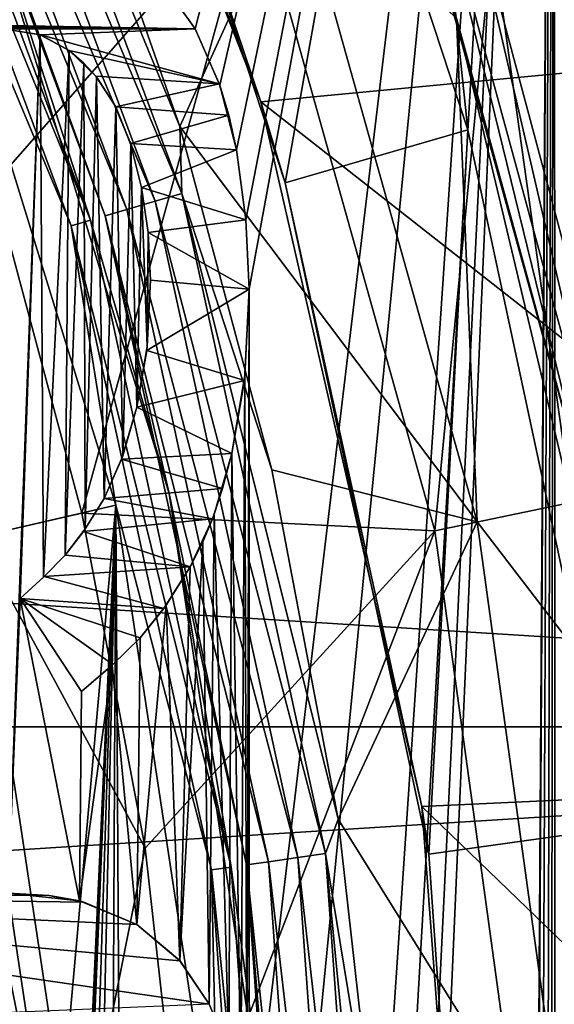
# Model space of a CAD drawing. Header units: millimetres. Extents: x -147 to 148, y -145 to 204.
# Tile 282 of 571: x 16.12 to 18.09, y 1.93 to 5.55. Entities that reach past the tile are written whole.
import ezdxf

# ---------------------------------------------------------------- set-up
doc = ezdxf.new("R2010")
doc.units = ezdxf.units.MM
doc.header["$LTSCALE"] = 26.699852
for name, color, linetype in [('12', 7, 'CONTINUOUS'), ('13', 7, 'CONTINUOUS'), ('15', 7, 'CONTINUOUS'), ('1896', 7, 'CONTINUOUS'), ('2', 7, 'CONTINUOUS'), ('2017', 7, 'CONTINUOUS'), ('2022', 7, 'CONTINUOUS'), ('2025', 7, 'CONTINUOUS'), ('2026', 7, 'CONTINUOUS'), ('3', 7, 'CONTINUOUS'), ('300', 7, 'CONTINUOUS'), ('302', 7, 'CONTINUOUS'), ('304', 7, 'CONTINUOUS'), ('389', 7, 'CONTINUOUS'), ('390', 7, 'CONTINUOUS'), ('398', 7, 'CONTINUOUS'), ('451', 7, 'CONTINUOUS'), ('452', 7, 'CONTINUOUS'), ('453', 7, 'CONTINUOUS'), ('467', 7, 'CONTINUOUS'), ('468', 7, 'CONTINUOUS'), ('469', 7, 'CONTINUOUS'), ('470', 7, 'CONTINUOUS'), ('471', 7, 'CONTINUOUS'), ('472', 7, 'CONTINUOUS'), ('473', 7, 'CONTINUOUS'), ('474', 7, 'CONTINUOUS'), ('475', 7, 'CONTINUOUS'), ('476', 7, 'CONTINUOUS'), ('477', 7, 'CONTINUOUS'), ('478', 7, 'CONTINUOUS'), ('479', 7, 'CONTINUOUS'), ('480', 7, 'CONTINUOUS'), ('481', 7, 'CONTINUOUS'), ('482', 7, 'CONTINUOUS'), ('6', 7, 'CONTINUOUS'), ('7', 7, 'CONTINUOUS'), ('704', 7, 'CONTINUOUS'), ('705', 7, 'CONTINUOUS'), ('8', 7, 'CONTINUOUS')]:
    doc.layers.add(name, color=color, linetype=linetype)

msp = doc.modelspace()

# ---------------------------------------------------------------- linework, layer by layer
at = {"layer": '12', "color": 7, "linetype": 'CONTINUOUS', "true_color": 0xd8d8d8}
for points in [[(18.2492, 3.6524, 49.4893), (17.729, 5.5539, 49.5812), (17.5327, 6.2432, 49.4893), (18.2492, 3.6524, 49.4893)], [(18.2492, 3.6524, 49.4893), (17.5327, 6.2432, 49.4893), (17.6258, 6.1964, 49.4237), (18.2492, 3.6524, 49.4893)], [(17.7388, 6.1589, 49.4), (18.3363, 3.5841, 49.4237), (17.6258, 6.1964, 49.4237), (17.7388, 6.1589, 49.4)], [(18.3363, 3.5841, 49.4237), (18.2492, 3.6524, 49.4893), (17.6258, 6.1964, 49.4237), (18.3363, 3.5841, 49.4237)], [(17.7388, 6.1589, 49.4), (18.4443, 3.522, 49.4), (18.3363, 3.5841, 49.4237), (17.7388, 6.1589, 49.4)], [(18.333, 3.0109, 49.5812), (17.729, 5.5539, 49.5812), (18.2492, 3.6524, 49.4893), (18.333, 3.0109, 49.5812)]]:
    msp.add_3dface(points, dxfattribs=at)
at = {"layer": '13', "color": 7, "linetype": 'CONTINUOUS', "true_color": 0xd8d8d8}
for points in [[(16.7183, 4.9089, 54.6001), (15.7564, 7.1957, 54.6421), (15.8496, 7.2382, 54.6001), (16.7183, 4.9089, 54.6001)], [(16.2796, 6.3892, 54.5102), (16.7115, 5.1548, 54.5102), (15.8496, 7.2382, 54.6001), (16.2796, 6.3892, 54.5102)], [(16.7115, 5.1548, 54.5102), (16.7183, 4.9089, 54.6001), (15.8496, 7.2382, 54.6001), (16.7115, 5.1548, 54.5102)], [(16.6201, 4.8801, 54.6421), (15.6572, 7.1504, 54.6232), (15.7564, 7.1957, 54.6421), (16.6201, 4.8801, 54.6421)], [(16.6201, 4.8801, 54.6421), (15.7564, 7.1957, 54.6421), (16.7183, 4.9089, 54.6001), (16.6201, 4.8801, 54.6421)], [(16.5155, 4.8494, 54.6232), (15.5823, 7.1162, 54.5493), (15.6572, 7.1504, 54.6232), (16.5155, 4.8494, 54.6232)], [(16.5155, 4.8494, 54.6232), (15.6572, 7.1504, 54.6232), (16.6201, 4.8801, 54.6421), (16.5155, 4.8494, 54.6232)], [(16.4365, 4.8262, 54.5493), (15.9179, 6.2473, 54.4433), (15.5823, 7.1162, 54.5493), (16.4365, 4.8262, 54.5493)], [(16.4365, 4.8262, 54.5493), (15.5823, 7.1162, 54.5493), (16.5155, 4.8494, 54.6232), (16.4365, 4.8262, 54.5493)], [(16.6713, 3.8051, 54.4433), (15.9179, 6.2473, 54.4433), (16.4365, 4.8262, 54.5493), (16.6713, 3.8051, 54.4433)], [(16.7115, 5.1548, 54.5102), (17.05, 3.8915, 54.5102), (16.7183, 4.9089, 54.6001), (16.7115, 5.1548, 54.5102)], [(17.2468, 2.4797, 54.6001), (16.6201, 4.8801, 54.6421), (16.7183, 4.9089, 54.6001), (17.2468, 2.4797, 54.6001)], [(17.05, 3.8915, 54.5102), (17.2931, 2.6065, 54.5102), (16.7183, 4.9089, 54.6001), (17.05, 3.8915, 54.5102)], [(17.2931, 2.6065, 54.5102), (17.2468, 2.4797, 54.6001), (16.7183, 4.9089, 54.6001), (17.2931, 2.6065, 54.5102)], [(17.1454, 2.4651, 54.6421), (16.5155, 4.8494, 54.6232), (16.6201, 4.8801, 54.6421), (17.1454, 2.4651, 54.6421)], [(17.1454, 2.4651, 54.6421), (16.6201, 4.8801, 54.6421), (17.2468, 2.4797, 54.6001), (17.1454, 2.4651, 54.6421)], [(17.0375, 2.4496, 54.6232), (16.4365, 4.8262, 54.5493), (16.5155, 4.8494, 54.6232), (17.0375, 2.4496, 54.6232)], [(16.956, 2.4379, 54.5493), (16.6713, 3.8051, 54.4433), (16.4365, 4.8262, 54.5493), (16.956, 2.4379, 54.5493)], [(16.956, 2.4379, 54.5493), (16.4365, 4.8262, 54.5493), (17.0375, 2.4496, 54.6232), (16.956, 2.4379, 54.5493)], [(17.0375, 2.4496, 54.6232), (16.5155, 4.8494, 54.6232), (17.1454, 2.4651, 54.6421), (17.0375, 2.4496, 54.6232)], [(17.0522, 1.2779, 54.4433), (16.6713, 3.8051, 54.4433), (16.956, 2.4379, 54.5493), (17.0522, 1.2779, 54.4433)], [(17.2931, 2.6065, 54.5102), (17.4396, 1.3069, 54.5102), (17.2468, 2.4797, 54.6001), (17.2931, 2.6065, 54.5102)], [(17.3217, 0, 54.6421), (17.0375, 2.4496, 54.6232), (17.1454, 2.4651, 54.6421), (17.3217, 0, 54.6421)], [(17.4241, 0, 54.6001), (17.1454, 2.4651, 54.6421), (17.2468, 2.4797, 54.6001), (17.4241, 0, 54.6001)], [(17.3217, 0, 54.6421), (17.1454, 2.4651, 54.6421), (17.4241, 0, 54.6001), (17.3217, 0, 54.6421)], [(17.4396, 1.3069, 54.5102), (17.4885, 0, 54.5102), (17.2468, 2.4797, 54.6001), (17.4396, 1.3069, 54.5102)], [(17.4885, 0, 54.5102), (17.4241, 0, 54.6001), (17.2468, 2.4797, 54.6001), (17.4885, 0, 54.5102)], [(17.2127, 0, 54.6232), (16.956, 2.4379, 54.5493), (17.0375, 2.4496, 54.6232), (17.2127, 0, 54.6232)], [(17.1304, 0, 54.5493), (17.0522, 1.2779, 54.4433), (16.956, 2.4379, 54.5493), (17.1304, 0, 54.5493)], [(17.1304, 0, 54.5493), (16.956, 2.4379, 54.5493), (17.2127, 0, 54.6232), (17.1304, 0, 54.5493)], [(17.2127, 0, 54.6232), (17.0375, 2.4496, 54.6232), (17.3217, 0, 54.6421), (17.2127, 0, 54.6232)]]:
    msp.add_3dface(points, dxfattribs=at)
at = {"layer": '15', "color": 7, "linetype": 'CONTINUOUS', "true_color": 0xd8d8d8}
for points in [[(16.3817, 4.8101, 49.5001), (15.4637, 7.0621, 49.4268), (15.5304, 7.0925, 49.5001), (16.3817, 4.8101, 49.5001)], [(15.9179, 6.2473, 49.6), (16.3817, 4.8101, 49.5001), (15.5304, 7.0925, 49.5001), (15.9179, 6.2473, 49.6)], [(16.3114, 4.7895, 49.4268), (15.7312, 6.1753, 49.4), (15.4637, 7.0621, 49.4268), (16.3114, 4.7895, 49.4268)], [(16.3114, 4.7895, 49.4268), (15.4637, 7.0621, 49.4268), (16.3817, 4.8101, 49.5001), (16.3114, 4.7895, 49.4268)], [(15.9179, 6.2473, 49.6), (16.6713, 3.8051, 49.6), (16.3817, 4.8101, 49.5001), (15.9179, 6.2473, 49.6)], [(16.476, 3.7613, 49.4), (15.7312, 6.1753, 49.4), (16.3114, 4.7895, 49.4268), (16.476, 3.7613, 49.4)], [(16.8995, 2.4298, 49.5001), (16.3114, 4.7895, 49.4268), (16.3817, 4.8101, 49.5001), (16.8995, 2.4298, 49.5001)], [(16.827, 2.4194, 49.4268), (16.476, 3.7613, 49.4), (16.3114, 4.7895, 49.4268), (16.827, 2.4194, 49.4268)], [(16.827, 2.4194, 49.4268), (16.3114, 4.7895, 49.4268), (16.8995, 2.4298, 49.5001), (16.827, 2.4194, 49.4268)], [(16.6713, 3.8051, 49.6), (16.8995, 2.4298, 49.5001), (16.3817, 4.8101, 49.5001), (16.6713, 3.8051, 49.6)], [(16.6713, 3.8051, 49.6), (17.0522, 1.2779, 49.6), (16.8995, 2.4298, 49.5001), (16.6713, 3.8051, 49.6)], [(16.8526, 1.2632, 49.4), (16.476, 3.7613, 49.4), (16.827, 2.4194, 49.4268), (16.8526, 1.2632, 49.4)], [(17.0733, 0, 49.5001), (16.827, 2.4194, 49.4268), (16.8995, 2.4298, 49.5001), (17.0733, 0, 49.5001)], [(17.0522, 1.2779, 49.6), (17.0733, 0, 49.5001), (16.8995, 2.4298, 49.5001), (17.0522, 1.2779, 49.6)], [(17, 0, 49.4268), (16.8526, 1.2632, 49.4), (16.827, 2.4194, 49.4268), (17, 0, 49.4268)], [(17, 0, 49.4268), (16.827, 2.4194, 49.4268), (17.0733, 0, 49.5001), (17, 0, 49.4268)]]:
    msp.add_3dface(points, dxfattribs=at)
at = {"layer": '1896', "color": 7, "linetype": 'CONTINUOUS', "true_color": 0xd8d8d8}
for points in [[(5.1579, 20.0982, 26.9), (6.4131, 19.7334, 26.9), (66.0767, 2.9065, 26.9), (5.1579, 20.0982, 26.9)], [(66.6, 5.7646, 26.9), (5.1579, 20.0982, 26.9), (66.0767, 2.9065, 26.9), (66.6, 5.7646, 26.9)], [(6.4131, 19.7334, 26.9), (7.6401, 19.2922, 26.9), (65.9, 0, 26.9), (6.4131, 19.7334, 26.9)], [(66.0767, 2.9065, 26.9), (6.4131, 19.7334, 26.9), (65.9, 0, 26.9), (66.0767, 2.9065, 26.9)], [(7.6401, 19.2922, 26.9), (8.8325, 18.7759, 26.9), (65.9, 0, 26.9), (7.6401, 19.2922, 26.9)], [(8.8325, 18.7759, 26.9), (9.9967, 18.1824, 26.9), (65.9, 0, 26.9), (8.8325, 18.7759, 26.9)], [(9.9967, 18.1824, 26.9), (11.1201, 17.5186, 26.9), (65.9, 0, 26.9), (9.9967, 18.1824, 26.9)], [(11.1201, 17.5186, 26.9), (12.1943, 16.7883, 26.9), (65.9, 0, 26.9), (11.1201, 17.5186, 26.9)], [(12.1943, 16.7883, 26.9), (13.2263, 15.9874, 26.9), (65.9, 0, 26.9), (12.1943, 16.7883, 26.9)], [(13.2263, 15.9874, 26.9), (14.206, 15.1243, 26.9), (65.9, 0, 26.9), (13.2263, 15.9874, 26.9)], [(14.206, 15.1243, 26.9), (15.1243, 14.206, 26.9), (65.9, 0, 26.9), (14.206, 15.1243, 26.9)], [(15.1243, 14.206, 26.9), (15.9874, 13.2263, 26.9), (65.9, 0, 26.9), (15.1243, 14.206, 26.9)], [(15.9874, 13.2263, 26.9), (16.7883, 12.1943, 26.9), (65.9, 0, 26.9), (15.9874, 13.2263, 26.9)], [(16.7883, 12.1943, 26.9), (17.5186, 11.1201, 26.9), (65.9, 0, 26.9), (16.7883, 12.1943, 26.9)], [(17.5186, 11.1201, 26.9), (18.1824, 9.9967, 26.9), (65.9, 0, 26.9), (17.5186, 11.1201, 26.9)]]:
    msp.add_3dface(points, dxfattribs=at)
at = {"layer": '2', "color": 7, "linetype": 'CONTINUOUS', "true_color": 0xd8d8d8}
for points in [[(17.9099, 6.3652, 54.7084), (18.6098, 3.8672, 54.7084), (18.5585, 6.5957, 52.1937), (17.9099, 6.3652, 54.7084)], [(16.9854, 6.0366, 57.124), (17.6492, 3.6676, 57.124), (17.9099, 6.3652, 54.7084), (16.9854, 6.0366, 57.124)], [(17.9099, 6.3652, 54.7084), (17.6492, 3.6676, 57.124), (18.6098, 3.8672, 54.7084), (17.9099, 6.3652, 54.7084)], [(15.6109, 6.1273, 59.4), (16.0256, 4.9426, 59.4), (16.9854, 6.0366, 57.124), (15.6109, 6.1273, 59.4)], [(16.0256, 4.9426, 59.4), (16.3498, 3.732, 59.4), (16.9854, 6.0366, 57.124), (16.0256, 4.9426, 59.4)], [(16.9854, 6.0366, 57.124), (16.3498, 3.732, 59.4), (17.6492, 3.6676, 57.124), (16.9854, 6.0366, 57.124)], [(17.6492, 3.6676, 57.124), (17.9842, 1.2302, 57.124), (18.6098, 3.8672, 54.7084), (17.6492, 3.6676, 57.124)], [(18.6098, 3.8672, 54.7084), (17.9842, 1.2302, 57.124), (18.963, 1.2971, 54.7084), (18.6098, 3.8672, 54.7084)], [(16.3498, 3.732, 59.4), (16.5832, 2.4992, 59.4), (17.6492, 3.6676, 57.124), (16.3498, 3.732, 59.4)], [(16.5832, 2.4992, 59.4), (16.7235, 1.2533, 59.4), (17.6492, 3.6676, 57.124), (16.5832, 2.4992, 59.4)], [(17.6492, 3.6676, 57.124), (16.7235, 1.2533, 59.4), (17.9842, 1.2302, 57.124), (17.6492, 3.6676, 57.124)]]:
    msp.add_3dface(points, dxfattribs=at)
at = {"layer": '2017', "color": 7, "linetype": 'CONTINUOUS', "true_color": 0xd8d8d8}
for points in [[(18.4782, 8.036, 49.4), (17.2125, 10.4762, 49.4), (18.32, 2.575, 49.4), (18.4782, 8.036, 49.4)], [(18.32, 2.575, 49.4), (17.2125, 10.4762, 49.4), (17.7708, 5.143, 49.4), (18.32, 2.575, 49.4)], [(17.7708, 5.143, 49.4), (17.2125, 10.4762, 49.4), (17.3571, 6.4, 49.4), (17.7708, 5.143, 49.4)]]:
    msp.add_3dface(points, dxfattribs=at)
at = {"layer": '2022', "color": 7, "linetype": 'CONTINUOUS', "true_color": 0xd8d8d8}
for points in [[(16.0372, 7.7231, 19.9), (17.0092, 5.2466, 19.9), (16.215, 7.3427, 48.7), (16.0372, 7.7231, 19.9)], [(16.215, 7.3427, 48.7), (17.0092, 5.2466, 19.9), (16.7006, 6.1588, 48.7), (16.215, 7.3427, 48.7)], [(16.7006, 6.1588, 48.7), (17.0092, 5.2466, 19.9), (17.0984, 4.9481, 48.7), (16.7006, 6.1588, 48.7)], [(17.0092, 5.2466, 19.9), (17.6012, 2.653, 19.9), (17.0984, 4.9481, 48.7), (17.0092, 5.2466, 19.9)], [(17.0984, 4.9481, 48.7), (17.6012, 2.653, 19.9), (17.6267, 2.4774, 48.7), (17.0984, 4.9481, 48.7)], [(17.6012, 2.653, 19.9), (17.8, 0, 19.9), (17.6267, 2.4774, 48.7), (17.6012, 2.653, 19.9)], [(17.6267, 2.4774, 48.7), (17.8, 0, 19.9), (17.8, 0, 48.7), (17.6267, 2.4774, 48.7)]]:
    msp.add_3dface(points, dxfattribs=at)
at = {"layer": '2025', "color": 7, "linetype": 'CONTINUOUS', "true_color": 0xd8d8d8}
for points in [[(17.3571, 6.4, 49.4), (16.7006, 6.1588, 48.7), (17.0984, 4.9481, 48.7), (17.3571, 6.4, 49.4)], [(17.7708, 5.143, 49.4), (17.3571, 6.4, 49.4), (17.0984, 4.9481, 48.7), (17.7708, 5.143, 49.4)], [(17.7708, 5.143, 49.4), (17.0984, 4.9481, 48.7), (17.6267, 2.4774, 48.7), (17.7708, 5.143, 49.4)], [(18.32, 2.575, 49.4), (17.7708, 5.143, 49.4), (17.6267, 2.4774, 48.7), (18.32, 2.575, 49.4)], [(18.32, 2.575, 49.4), (17.6267, 2.4774, 48.7), (17.8, 0, 48.7), (18.32, 2.575, 49.4)], [(18.5, 0, 49.4), (18.32, 2.575, 49.4), (17.8, 0, 48.7), (18.5, 0, 49.4)]]:
    msp.add_3dface(points, dxfattribs=at)
at = {"layer": '2026', "color": 7, "linetype": 'CONTINUOUS', "true_color": 0xd8d8d8}
for points in [[(16.0372, 7.7231, 19.9), (18.6647, 8.1084, 19.9), (19.595, 5.4914, 19.9), (16.0372, 7.7231, 19.9)], [(17.0092, 5.2466, 19.9), (16.0372, 7.7231, 19.9), (19.595, 5.4914, 19.9), (17.0092, 5.2466, 19.9)], [(17.0092, 5.2466, 19.9), (19.595, 5.4914, 19.9), (20.1603, 2.772, 19.9), (17.0092, 5.2466, 19.9)], [(17.6012, 2.653, 19.9), (17.0092, 5.2466, 19.9), (20.1603, 2.772, 19.9), (17.6012, 2.653, 19.9)], [(20.35, 0, 19.9), (17.6012, 2.653, 19.9), (20.1603, 2.772, 19.9), (20.35, 0, 19.9)], [(17.8, 0, 19.9), (17.6012, 2.653, 19.9), (20.35, 0, 19.9), (17.8, 0, 19.9)]]:
    msp.add_3dface(points, dxfattribs=at)
at = {"layer": '3', "color": 7, "linetype": 'CONTINUOUS', "true_color": 0xd8d8d8}
msp.add_3dface([(18.4443, 3.522, 49.4), (17.7388, 6.1589, 49.4), (18.4757, 7.3453, 49.4), (18.4443, 3.522, 49.4)], dxfattribs=at)
at = {"layer": '300', "color": 7, "linetype": 'CONTINUOUS', "true_color": 0xd8d8d8}
for points in [[(15.884, 3.6262, 49.4), (16.2471, 1.2178, 49.4), (16.028, 2.3045, 49.4268), (15.884, 3.6262, 49.4)], [(16.2471, 1.2178, 49.4), (16.1928, 0, 49.4268), (16.028, 2.3045, 49.4268), (16.2471, 1.2178, 49.4)], [(16.1928, 0, 49.4268), (16.0699, 1.2647, 49.5), (16.028, 2.3045, 49.4268), (16.1928, 0, 49.4268)]]:
    msp.add_3dface(points, dxfattribs=at)
at = {"layer": '302', "color": 7, "linetype": 'CONTINUOUS', "true_color": 0xd8d8d8}
for points in [[(16.3498, 3.732, 59.4), (16.0256, 4.9426, 59.4), (15.9644, 3.6441, 59.4), (16.3498, 3.732, 59.4)], [(16.5832, 2.4992, 59.4), (16.3498, 3.732, 59.4), (15.9644, 3.6441, 59.4), (16.5832, 2.4992, 59.4)], [(16.3292, 1.2238, 59.4), (16.5832, 2.4992, 59.4), (15.9644, 3.6441, 59.4), (16.3292, 1.2238, 59.4)], [(16.7235, 1.2533, 59.4), (16.5832, 2.4992, 59.4), (16.3292, 1.2238, 59.4), (16.7235, 1.2533, 59.4)]]:
    msp.add_3dface(points, dxfattribs=at)
at = {"layer": '304', "color": 7, "linetype": 'CONTINUOUS', "true_color": 0xd8d8d8}
msp.add_3dface([(16.0151, 1.2604, 59.1), (16.3292, 1.2238, 59.4), (15.9644, 3.6441, 59.4), (16.0151, 1.2604, 59.1)], dxfattribs=at)
at = {"layer": '389', "color": 7, "linetype": 'CONTINUOUS', "true_color": 0xd8d8d8}
for points in [[(-22.7613, 5.8451, 95.05), (-23.3145, 2.9464, 95.05), (23.3145, 2.9465, 95.05), (-22.7613, 5.8451, 95.05)], [(22.7613, 5.8452, 95.05), (-22.7613, 5.8451, 95.05), (23.3145, 2.9465, 95.05), (22.7613, 5.8452, 95.05)], [(-23.3145, 2.9464, 95.05), (-23.5, 0, 95.05), (23.3145, 2.9465, 95.05), (-23.3145, 2.9464, 95.05)], [(23.3145, 2.9465, 95.05), (-23.5, 0, 95.05), (23.5, 0, 95.05), (23.3145, 2.9465, 95.05)]]:
    msp.add_3dface(points, dxfattribs=at)
at = {"layer": '390', "color": 7, "linetype": 'CONTINUOUS', "true_color": 0xd8d8d8}
for points in [[(8.9368, 3.2223, 93.05), (8.2485, 4.713, 93.05), (16.5114, 12.9759, 93.05), (8.9368, 3.2223, 93.05)], [(9.3581, 1.6356, 93.05), (8.9368, 3.2223, 93.05), (16.5114, 12.9759, 93.05), (9.3581, 1.6356, 93.05)], [(9.4999, 0.0001, 93.05), (9.3581, 1.6356, 93.05), (16.5114, 12.9759, 93.05), (9.4999, 0.0001, 93.05)], [(14, 6.0093, 93.05), (9.4999, 0.0001, 93.05), (16.5114, 12.9759, 93.05), (14, 6.0093, 93.05)], [(16.7675, 5.5141, 93.05), (16.6374, 5.6978, 93.05), (18.0885, 10.668, 93.05), (16.7675, 5.5141, 93.05)], [(16.8575, 5.307, 93.05), (16.7675, 5.5141, 93.05), (18.0885, 10.668, 93.05), (16.8575, 5.307, 93.05)], [(16.9188, 5.0689, 93.05), (16.8575, 5.307, 93.05), (18.0885, 10.668, 93.05), (16.9188, 5.0689, 93.05)], [(16.954, 4.812, 93.05), (16.9188, 5.0689, 93.05), (18.0885, 10.668, 93.05), (16.954, 4.812, 93.05)], [(16.9656, 4.5567, 93.05), (16.954, 4.812, 93.05), (18.0885, 10.668, 93.05), (16.9656, 4.5567, 93.05)], [(17.0041, -5.4515, 93.05), (16.9656, -0.8078, 93.05), (18.0885, 10.668, 93.05), (17.0041, -5.4515, 93.05)], [(16.9656, -0.8078, 93.05), (16.9656, 1.2775, 93.05), (18.0885, 10.668, 93.05), (16.9656, -0.8078, 93.05)], [(16.9656, 1.2775, 93.05), (16.9656, 4.5567, 93.05), (18.0885, 10.668, 93.05), (16.9656, 1.2775, 93.05)], [(17.1618, -5.4466, 93.05), (17.0041, -5.4515, 93.05), (18.0885, 10.668, 93.05), (17.1618, -5.4466, 93.05)], [(17.3072, -5.426, 93.05), (17.1618, -5.4466, 93.05), (18.0885, 10.668, 93.05), (17.3072, -5.426, 93.05)], [(17.4883, -3.1296, 93.05), (17.3072, -5.426, 93.05), (18.0885, 10.668, 93.05), (17.4883, -3.1296, 93.05)], [(18, -3.1296, 93.05), (17.4883, -3.1296, 93.05), (18.0885, 10.668, 93.05), (18, -3.1296, 93.05)], [(18.022, -4.1475, 93.05), (18, -3.6413, 93.05), (18.0885, 10.668, 93.05), (18.022, -4.1475, 93.05)], [(18, -3.6413, 93.05), (18, -3.1296, 93.05), (18.0885, 10.668, 93.05), (18, -3.6413, 93.05)], [(18.051, -4.2904, 93.05), (18.022, -4.1475, 93.05), (18.0885, 10.668, 93.05), (18.051, -4.2904, 93.05)], [(18.074, -4.4396, 93.05), (18.051, -4.2904, 93.05), (18.0885, 10.668, 93.05), (18.074, -4.4396, 93.05)], [(18.0933, -4.6505, 93.05), (18.074, -4.4396, 93.05), (18.0885, 10.668, 93.05), (18.0933, -4.6505, 93.05)], [(19.3451, 8.1712, 93.05), (18.0933, -4.6505, 93.05), (18.0885, 10.668, 93.05), (19.3451, 8.1712, 93.05)], [(16.1971, 5.4931, 93.05), (16.0798, 2.3339, 93.05), (16.0633, 5.5141, 93.05), (16.1971, 5.4931, 93.05)], [(16.1238, 3.4178, 93.05), (16.0798, 2.3339, 93.05), (16.1971, 5.4931, 93.05), (16.1238, 3.4178, 93.05)], [(16.2099, 3.4971, 93.05), (16.1238, 3.4178, 93.05), (16.1971, 5.4931, 93.05), (16.2099, 3.4971, 93.05)], [(16.304, 5.4354, 93.05), (16.2099, 3.4971, 93.05), (16.1971, 5.4931, 93.05), (16.304, 5.4354, 93.05)], [(16.2887, 3.5775, 93.05), (16.2099, 3.4971, 93.05), (16.304, 5.4354, 93.05), (16.2887, 3.5775, 93.05)], [(16.358, 5.3882, 93.05), (16.2887, 3.5775, 93.05), (16.304, 5.4354, 93.05), (16.358, 5.3882, 93.05)], [(16.3632, 3.6747, 93.05), (16.2887, 3.5775, 93.05), (16.358, 5.3882, 93.05), (16.3632, 3.6747, 93.05)], [(16.4043, 5.3381, 93.05), (16.3632, 3.6747, 93.05), (16.358, 5.3882, 93.05), (16.4043, 5.3381, 93.05)], [(16.4319, 3.7865, 93.05), (16.3632, 3.6747, 93.05), (16.4043, 5.3381, 93.05), (16.4319, 3.7865, 93.05)], [(16.4759, 5.228, 93.05), (16.4319, 3.7865, 93.05), (16.4043, 5.3381, 93.05), (16.4759, 5.228, 93.05)], [(16.5006, 3.9432, 93.05), (16.4319, 3.7865, 93.05), (16.4759, 5.228, 93.05), (16.5006, 3.9432, 93.05)], [(16.5308, 5.0882, 93.05), (16.5006, 3.9432, 93.05), (16.4759, 5.228, 93.05), (16.5308, 5.0882, 93.05)], [(16.553, 4.1221, 93.05), (16.5006, 3.9432, 93.05), (16.5308, 5.0882, 93.05), (16.553, 4.1221, 93.05)], [(16.5695, 4.9309, 93.05), (16.553, 4.1221, 93.05), (16.5308, 5.0882, 93.05), (16.5695, 4.9309, 93.05)], [(16.5907, 4.3452, 93.05), (16.553, 4.1221, 93.05), (16.5695, 4.9309, 93.05), (16.5907, 4.3452, 93.05)], [(16.5939, 4.7655, 93.05), (16.5907, 4.3452, 93.05), (16.5695, 4.9309, 93.05), (16.5939, 4.7655, 93.05)], [(16.6025, 4.5898, 93.05), (16.5907, 4.3452, 93.05), (16.5939, 4.7655, 93.05), (16.6025, 4.5898, 93.05)], [(16.9656, 4.5567, 93.05), (16.9575, 1.4277, 93.05), (16.9504, 4.2401, 93.05), (16.9656, 4.5567, 93.05)], [(16.9656, 1.2775, 93.05), (16.9575, 1.4277, 93.05), (16.9656, 4.5567, 93.05), (16.9656, 1.2775, 93.05)], [(16.9504, 4.2401, 93.05), (16.9354, 1.5851, 93.05), (16.9025, 3.9521, 93.05), (16.9504, 4.2401, 93.05)], [(16.9575, 1.4277, 93.05), (16.9354, 1.5851, 93.05), (16.9504, 4.2401, 93.05), (16.9575, 1.4277, 93.05)], [(16.9025, 3.9521, 93.05), (16.8917, 1.7526, 93.05), (16.8367, 3.7284, 93.05), (16.9025, 3.9521, 93.05)], [(16.9354, 1.5851, 93.05), (16.8917, 1.7526, 93.05), (16.9025, 3.9521, 93.05), (16.9354, 1.5851, 93.05)], [(16.8367, 3.7284, 93.05), (16.8193, 1.9251, 93.05), (16.796, 3.6274, 93.05), (16.8367, 3.7284, 93.05)], [(16.8917, 1.7526, 93.05), (16.8193, 1.9251, 93.05), (16.8367, 3.7284, 93.05), (16.8917, 1.7526, 93.05)], [(16.8193, 1.9251, 93.05), (16.7103, 2.0867, 93.05), (16.796, 3.6274, 93.05), (16.8193, 1.9251, 93.05)], [(16.796, 3.6274, 93.05), (16.7103, 2.0867, 93.05), (16.749, 3.5345, 93.05), (16.796, 3.6274, 93.05)], [(16.749, 3.5345, 93.05), (16.7103, 2.0867, 93.05), (16.6609, 3.3934, 93.05), (16.749, 3.5345, 93.05)], [(16.3418, 2.3053, 93.05), (16.0798, 2.3339, 93.05), (16.1238, 3.4178, 93.05), (16.3418, 2.3053, 93.05)], [(16.3494, 3.0767, 93.05), (16.3418, 2.3053, 93.05), (16.1238, 3.4178, 93.05), (16.3494, 3.0767, 93.05)], [(16.7103, 2.0867, 93.05), (16.553, 2.2184, 93.05), (16.6609, 3.3934, 93.05), (16.7103, 2.0867, 93.05)], [(16.6609, 3.3934, 93.05), (16.553, 2.2184, 93.05), (16.5653, 3.2734, 93.05), (16.6609, 3.3934, 93.05)], [(16.5653, 3.2734, 93.05), (16.553, 2.2184, 93.05), (16.4625, 3.1734, 93.05), (16.5653, 3.2734, 93.05)], [(16.553, 2.2184, 93.05), (16.3418, 2.3053, 93.05), (16.4625, 3.1734, 93.05), (16.553, 2.2184, 93.05)], [(16.4625, 3.1734, 93.05), (16.3418, 2.3053, 93.05), (16.3494, 3.0767, 93.05), (16.4625, 3.1734, 93.05)]]:
    msp.add_3dface(points, dxfattribs=at)
at = {"layer": '398', "color": 7, "linetype": 'CONTINUOUS', "true_color": 0xd8d8d8}
for points in [[(16.7675, 5.5141, 92.55), (14, 5.5636, 92.55), (16.6376, 5.6976, 92.55), (16.7675, 5.5141, 92.55)], [(14.0895, 5.5425, 92.55), (14, 5.5636, 92.55), (16.7675, 5.5141, 92.55), (14.0895, 5.5425, 92.55)], [(14.1815, 5.5246, 92.55), (14.0895, 5.5425, 92.55), (16.7675, 5.5141, 92.55), (14.1815, 5.5246, 92.55)], [(16.0633, 5.5141, 92.55), (14.1815, 5.5246, 92.55), (16.7675, 5.5141, 92.55), (16.0633, 5.5141, 92.55)], [(16.1981, 5.4928, 92.55), (16.0633, 5.5141, 92.55), (16.7675, 5.5141, 92.55), (16.1981, 5.4928, 92.55)], [(16.8556, 5.3126, 92.55), (16.1981, 5.4928, 92.55), (16.7675, 5.5141, 92.55), (16.8556, 5.3126, 92.55)], [(16.304, 5.4354, 92.55), (16.1981, 5.4928, 92.55), (16.8556, 5.3126, 92.55), (16.304, 5.4354, 92.55)], [(16.4024, 5.3403, 92.55), (16.304, 5.4354, 92.55), (16.8556, 5.3126, 92.55), (16.4024, 5.3403, 92.55)], [(16.4759, 5.228, 92.55), (16.4024, 5.3403, 92.55), (16.8556, 5.3126, 92.55), (16.4759, 5.228, 92.55)], [(16.8906, 5.1964, 92.55), (16.4759, 5.228, 92.55), (16.8556, 5.3126, 92.55), (16.8906, 5.1964, 92.55)], [(16.5294, 5.0928, 92.55), (16.4759, 5.228, 92.55), (16.8906, 5.1964, 92.55), (16.5294, 5.0928, 92.55)], [(16.9188, 5.0689, 92.55), (16.5294, 5.0928, 92.55), (16.8906, 5.1964, 92.55), (16.9188, 5.0689, 92.55)], [(16.5695, 4.9309, 92.55), (16.5294, 5.0928, 92.55), (16.9188, 5.0689, 92.55), (16.5695, 4.9309, 92.55)], [(16.954, 4.8121, 92.55), (16.5695, 4.9309, 92.55), (16.9188, 5.0689, 92.55), (16.954, 4.8121, 92.55)], [(16.5939, 4.7656, 92.55), (16.5695, 4.9309, 92.55), (16.954, 4.8121, 92.55), (16.5939, 4.7656, 92.55)], [(16.9656, 4.5567, 92.55), (16.5939, 4.7656, 92.55), (16.954, 4.8121, 92.55), (16.9656, 4.5567, 92.55)], [(16.6025, 4.5898, 92.55), (16.5939, 4.7656, 92.55), (16.9656, 4.5567, 92.55), (16.6025, 4.5898, 92.55)], [(16.5892, 4.3312, 92.55), (16.6025, 4.5898, 92.55), (16.9656, 4.5567, 92.55), (16.5892, 4.3312, 92.55)], [(16.9483, 4.2207, 92.55), (16.5892, 4.3312, 92.55), (16.9656, 4.5567, 92.55), (16.9483, 4.2207, 92.55)], [(16.553, 4.1221, 92.55), (16.5892, 4.3312, 92.55), (16.9483, 4.2207, 92.55), (16.553, 4.1221, 92.55)], [(16.9025, 3.9521, 92.55), (16.553, 4.1221, 92.55), (16.9483, 4.2207, 92.55), (16.9025, 3.9521, 92.55)], [(16.4964, 3.9316, 92.55), (16.553, 4.1221, 92.55), (16.9025, 3.9521, 92.55), (16.4964, 3.9316, 92.55)], [(16.8678, 3.8235, 92.55), (16.4964, 3.9316, 92.55), (16.9025, 3.9521, 92.55), (16.8678, 3.8235, 92.55)], [(16.4319, 3.7865, 92.55), (16.4964, 3.9316, 92.55), (16.8678, 3.8235, 92.55), (16.4319, 3.7865, 92.55)], [(16.8307, 3.7119, 92.55), (16.4319, 3.7865, 92.55), (16.8678, 3.8235, 92.55), (16.8307, 3.7119, 92.55)], [(16.3563, 3.6645, 92.55), (16.4319, 3.7865, 92.55), (16.8307, 3.7119, 92.55), (16.3563, 3.6645, 92.55)], [(16.749, 3.5345, 92.55), (16.3563, 3.6645, 92.55), (16.8307, 3.7119, 92.55), (16.749, 3.5345, 92.55)], [(16.2887, 3.5775, 92.55), (16.3563, 3.6645, 92.55), (16.749, 3.5345, 92.55), (16.2887, 3.5775, 92.55)], [(16.212, 3.4991, 92.55), (16.2887, 3.5775, 92.55), (16.749, 3.5345, 92.55), (16.212, 3.4991, 92.55)], [(16.6523, 3.3811, 92.55), (16.212, 3.4991, 92.55), (16.749, 3.5345, 92.55), (16.6523, 3.3811, 92.55)], [(16.1238, 3.4178, 92.55), (16.212, 3.4991, 92.55), (16.6523, 3.3811, 92.55), (16.1238, 3.4178, 92.55)], [(16.3494, 3.0767, 92.55), (16.1238, 3.4178, 92.55), (16.4648, 3.1755, 92.55), (16.3494, 3.0767, 92.55)], [(16.4648, 3.1755, 92.55), (16.1238, 3.4178, 92.55), (16.5653, 3.2734, 92.55), (16.4648, 3.1755, 92.55)], [(16.5653, 3.2734, 92.55), (16.1238, 3.4178, 92.55), (16.6523, 3.3811, 92.55), (16.5653, 3.2734, 92.55)], [(16.7112, 2.0856, 92.55), (16.8193, 1.9251, 92.55), (14, 2.3339, 92.55), (16.7112, 2.0856, 92.55)], [(14, 2.3339, 92.55), (16.8193, 1.9251, 92.55), (15.9147, 1.8882, 92.55), (14, 2.3339, 92.55)], [(16.553, 2.2184, 92.55), (16.7112, 2.0856, 92.55), (14, 2.3339, 92.55), (16.553, 2.2184, 92.55)], [(16.358, 2.3013, 92.55), (16.553, 2.2184, 92.55), (14, 2.3339, 92.55), (16.358, 2.3013, 92.55)], [(16.2302, 2.325, 92.55), (16.358, 2.3013, 92.55), (14, 2.3339, 92.55), (16.2302, 2.325, 92.55)], [(16.0798, 2.3339, 92.55), (16.2302, 2.325, 92.55), (14, 2.3339, 92.55), (16.0798, 2.3339, 92.55)]]:
    msp.add_3dface(points, dxfattribs=at)
at = {"layer": '451', "color": 7, "linetype": 'CONTINUOUS', "true_color": 0xd8d8d8}
for points in [[(16.0798, 2.3339, 93.05), (16.3418, 2.3053, 93.05), (16.0798, 2.3339, 92.55), (16.0798, 2.3339, 93.05)], [(16.3418, 2.3053, 93.05), (16.2302, 2.325, 92.55), (16.0798, 2.3339, 92.55), (16.3418, 2.3053, 93.05)], [(16.3418, 2.3053, 93.05), (16.358, 2.3013, 92.55), (16.2302, 2.325, 92.55), (16.3418, 2.3053, 93.05)], [(16.3418, 2.3053, 93.05), (16.553, 2.2184, 93.05), (16.358, 2.3013, 92.55), (16.3418, 2.3053, 93.05)], [(16.553, 2.2184, 93.05), (16.553, 2.2184, 92.55), (16.358, 2.3013, 92.55), (16.553, 2.2184, 93.05)]]:
    msp.add_3dface(points, dxfattribs=at)
at = {"layer": '452', "color": 7, "linetype": 'CONTINUOUS', "true_color": 0xd8d8d8}
for points in [[(16.553, 2.2184, 93.05), (16.7103, 2.0867, 93.05), (16.553, 2.2184, 92.55), (16.553, 2.2184, 93.05)], [(16.7103, 2.0867, 93.05), (16.7112, 2.0856, 92.55), (16.553, 2.2184, 92.55), (16.7103, 2.0867, 93.05)], [(16.7103, 2.0867, 93.05), (16.8193, 1.9251, 93.05), (16.7112, 2.0856, 92.55), (16.7103, 2.0867, 93.05)], [(16.8193, 1.9251, 93.05), (16.8193, 1.9251, 92.55), (16.7112, 2.0856, 92.55), (16.8193, 1.9251, 93.05)]]:
    msp.add_3dface(points, dxfattribs=at)
at = {"layer": '453', "color": 7, "linetype": 'CONTINUOUS', "true_color": 0xd8d8d8}
msp.add_3dface([(16.8193, 1.9251, 93.05), (16.8917, 1.7526, 93.05), (16.8193, 1.9251, 92.55), (16.8193, 1.9251, 93.05)], dxfattribs=at)
at = {"layer": '467', "color": 7, "linetype": 'CONTINUOUS', "true_color": 0xd8d8d8}
for points in [[(16.6374, 5.6978, 93.05), (16.7675, 5.5141, 93.05), (16.6376, 5.6976, 92.55), (16.6374, 5.6978, 93.05)], [(16.7675, 5.5141, 93.05), (16.7675, 5.5141, 92.55), (16.6376, 5.6976, 92.55), (16.7675, 5.5141, 93.05)]]:
    msp.add_3dface(points, dxfattribs=at)
at = {"layer": '468', "color": 7, "linetype": 'CONTINUOUS', "true_color": 0xd8d8d8}
for points in [[(16.7675, 5.5141, 93.05), (16.8575, 5.307, 93.05), (16.7675, 5.5141, 92.55), (16.7675, 5.5141, 93.05)], [(16.8575, 5.307, 93.05), (16.8556, 5.3126, 92.55), (16.7675, 5.5141, 92.55), (16.8575, 5.307, 93.05)], [(16.8575, 5.307, 93.05), (16.8906, 5.1964, 92.55), (16.8556, 5.3126, 92.55), (16.8575, 5.307, 93.05)], [(16.8575, 5.307, 93.05), (16.9188, 5.0689, 93.05), (16.8906, 5.1964, 92.55), (16.8575, 5.307, 93.05)], [(16.9188, 5.0689, 93.05), (16.9188, 5.0689, 92.55), (16.8906, 5.1964, 92.55), (16.9188, 5.0689, 93.05)]]:
    msp.add_3dface(points, dxfattribs=at)
at = {"layer": '469', "color": 7, "linetype": 'CONTINUOUS', "true_color": 0xd8d8d8}
for points in [[(16.9188, 5.0689, 93.05), (16.954, 4.812, 93.05), (16.9188, 5.0689, 92.55), (16.9188, 5.0689, 93.05)], [(16.954, 4.812, 93.05), (16.954, 4.8121, 92.55), (16.9188, 5.0689, 92.55), (16.954, 4.812, 93.05)], [(16.954, 4.812, 93.05), (16.9656, 4.5567, 93.05), (16.954, 4.8121, 92.55), (16.954, 4.812, 93.05)], [(16.9656, 4.5567, 93.05), (16.9656, 4.5567, 92.55), (16.954, 4.8121, 92.55), (16.9656, 4.5567, 93.05)]]:
    msp.add_3dface(points, dxfattribs=at)
at = {"layer": '470', "color": 7, "linetype": 'CONTINUOUS', "true_color": 0xd8d8d8}
for points in [[(16.9504, 4.2401, 93.05), (16.9483, 4.2207, 92.55), (16.9656, 4.5567, 92.55), (16.9504, 4.2401, 93.05)], [(16.9656, 4.5567, 93.05), (16.9504, 4.2401, 93.05), (16.9656, 4.5567, 92.55), (16.9656, 4.5567, 93.05)], [(16.9504, 4.2401, 93.05), (16.9025, 3.9521, 93.05), (16.9483, 4.2207, 92.55), (16.9504, 4.2401, 93.05)], [(16.9025, 3.9521, 93.05), (16.9025, 3.9521, 92.55), (16.9483, 4.2207, 92.55), (16.9025, 3.9521, 93.05)]]:
    msp.add_3dface(points, dxfattribs=at)
at = {"layer": '471', "color": 7, "linetype": 'CONTINUOUS', "true_color": 0xd8d8d8}
for points in [[(16.9025, 3.9521, 93.05), (16.8367, 3.7284, 93.05), (16.9025, 3.9521, 92.55), (16.9025, 3.9521, 93.05)], [(16.8367, 3.7284, 93.05), (16.8678, 3.8235, 92.55), (16.9025, 3.9521, 92.55), (16.8367, 3.7284, 93.05)], [(16.8367, 3.7284, 93.05), (16.8307, 3.7119, 92.55), (16.8678, 3.8235, 92.55), (16.8367, 3.7284, 93.05)], [(16.796, 3.6274, 93.05), (16.749, 3.5345, 93.05), (16.8307, 3.7119, 92.55), (16.796, 3.6274, 93.05)], [(16.749, 3.5345, 93.05), (16.749, 3.5345, 92.55), (16.8307, 3.7119, 92.55), (16.749, 3.5345, 93.05)], [(16.8367, 3.7284, 93.05), (16.796, 3.6274, 93.05), (16.8307, 3.7119, 92.55), (16.8367, 3.7284, 93.05)]]:
    msp.add_3dface(points, dxfattribs=at)
at = {"layer": '472', "color": 7, "linetype": 'CONTINUOUS', "true_color": 0xd8d8d8}
for points in [[(16.6609, 3.3934, 93.05), (16.6523, 3.3811, 92.55), (16.749, 3.5345, 92.55), (16.6609, 3.3934, 93.05)], [(16.749, 3.5345, 93.05), (16.6609, 3.3934, 93.05), (16.749, 3.5345, 92.55), (16.749, 3.5345, 93.05)], [(16.6609, 3.3934, 93.05), (16.5653, 3.2734, 93.05), (16.6523, 3.3811, 92.55), (16.6609, 3.3934, 93.05)], [(16.5653, 3.2734, 93.05), (16.5653, 3.2734, 92.55), (16.6523, 3.3811, 92.55), (16.5653, 3.2734, 93.05)]]:
    msp.add_3dface(points, dxfattribs=at)
at = {"layer": '473', "color": 7, "linetype": 'CONTINUOUS', "true_color": 0xd8d8d8}
for points in [[(16.5653, 3.2734, 93.05), (16.4625, 3.1734, 93.05), (16.5653, 3.2734, 92.55), (16.5653, 3.2734, 93.05)], [(16.4625, 3.1734, 93.05), (16.4648, 3.1755, 92.55), (16.5653, 3.2734, 92.55), (16.4625, 3.1734, 93.05)], [(16.4625, 3.1734, 93.05), (16.3494, 3.0767, 93.05), (16.4648, 3.1755, 92.55), (16.4625, 3.1734, 93.05)], [(16.3494, 3.0767, 93.05), (16.3494, 3.0767, 92.55), (16.4648, 3.1755, 92.55), (16.3494, 3.0767, 93.05)]]:
    msp.add_3dface(points, dxfattribs=at)
at = {"layer": '474', "color": 7, "linetype": 'CONTINUOUS', "true_color": 0xd8d8d8}
for points in [[(16.3494, 3.0767, 93.05), (16.1238, 3.4178, 93.05), (16.1238, 3.4178, 92.55), (16.3494, 3.0767, 93.05)], [(16.3494, 3.0767, 93.05), (16.1238, 3.4178, 92.55), (16.3494, 3.0767, 92.55), (16.3494, 3.0767, 93.05)]]:
    msp.add_3dface(points, dxfattribs=at)
at = {"layer": '475', "color": 7, "linetype": 'CONTINUOUS', "true_color": 0xd8d8d8}
for points in [[(16.2099, 3.4971, 93.05), (16.2887, 3.5775, 93.05), (16.212, 3.4991, 92.55), (16.2099, 3.4971, 93.05)], [(16.2887, 3.5775, 93.05), (16.2887, 3.5775, 92.55), (16.212, 3.4991, 92.55), (16.2887, 3.5775, 93.05)], [(16.2099, 3.4971, 93.05), (16.212, 3.4991, 92.55), (16.1238, 3.4178, 92.55), (16.2099, 3.4971, 93.05)], [(16.1238, 3.4178, 93.05), (16.2099, 3.4971, 93.05), (16.1238, 3.4178, 92.55), (16.1238, 3.4178, 93.05)]]:
    msp.add_3dface(points, dxfattribs=at)
at = {"layer": '476', "color": 7, "linetype": 'CONTINUOUS', "true_color": 0xd8d8d8}
for points in [[(16.3632, 3.6747, 93.05), (16.4319, 3.7865, 93.05), (16.3563, 3.6645, 92.55), (16.3632, 3.6747, 93.05)], [(16.4319, 3.7865, 93.05), (16.4319, 3.7865, 92.55), (16.3563, 3.6645, 92.55), (16.4319, 3.7865, 93.05)], [(16.2887, 3.5775, 93.05), (16.3632, 3.6747, 93.05), (16.2887, 3.5775, 92.55), (16.2887, 3.5775, 93.05)], [(16.3632, 3.6747, 93.05), (16.3563, 3.6645, 92.55), (16.2887, 3.5775, 92.55), (16.3632, 3.6747, 93.05)]]:
    msp.add_3dface(points, dxfattribs=at)
at = {"layer": '477', "color": 7, "linetype": 'CONTINUOUS', "true_color": 0xd8d8d8}
for points in [[(16.5006, 3.9432, 93.05), (16.553, 4.1221, 93.05), (16.4964, 3.9316, 92.55), (16.5006, 3.9432, 93.05)], [(16.553, 4.1221, 93.05), (16.553, 4.1221, 92.55), (16.4964, 3.9316, 92.55), (16.553, 4.1221, 93.05)], [(16.4319, 3.7865, 93.05), (16.5006, 3.9432, 93.05), (16.4319, 3.7865, 92.55), (16.4319, 3.7865, 93.05)], [(16.5006, 3.9432, 93.05), (16.4964, 3.9316, 92.55), (16.4319, 3.7865, 92.55), (16.5006, 3.9432, 93.05)]]:
    msp.add_3dface(points, dxfattribs=at)
at = {"layer": '478', "color": 7, "linetype": 'CONTINUOUS', "true_color": 0xd8d8d8}
for points in [[(16.5907, 4.3452, 93.05), (16.6025, 4.5898, 93.05), (16.5892, 4.3312, 92.55), (16.5907, 4.3452, 93.05)], [(16.6025, 4.5898, 93.05), (16.6025, 4.5898, 92.55), (16.5892, 4.3312, 92.55), (16.6025, 4.5898, 93.05)], [(16.553, 4.1221, 93.05), (16.5907, 4.3452, 93.05), (16.553, 4.1221, 92.55), (16.553, 4.1221, 93.05)], [(16.5907, 4.3452, 93.05), (16.5892, 4.3312, 92.55), (16.553, 4.1221, 92.55), (16.5907, 4.3452, 93.05)]]:
    msp.add_3dface(points, dxfattribs=at)
at = {"layer": '479', "color": 7, "linetype": 'CONTINUOUS', "true_color": 0xd8d8d8}
for points in [[(16.5939, 4.7655, 93.05), (16.5695, 4.9309, 93.05), (16.5939, 4.7656, 92.55), (16.5939, 4.7655, 93.05)], [(16.5695, 4.9309, 93.05), (16.5695, 4.9309, 92.55), (16.5939, 4.7656, 92.55), (16.5695, 4.9309, 93.05)], [(16.5939, 4.7655, 93.05), (16.5939, 4.7656, 92.55), (16.6025, 4.5898, 92.55), (16.5939, 4.7655, 93.05)], [(16.6025, 4.5898, 93.05), (16.5939, 4.7655, 93.05), (16.6025, 4.5898, 92.55), (16.6025, 4.5898, 93.05)]]:
    msp.add_3dface(points, dxfattribs=at)
at = {"layer": '480', "color": 7, "linetype": 'CONTINUOUS', "true_color": 0xd8d8d8}
for points in [[(16.5308, 5.0882, 93.05), (16.4759, 5.228, 93.05), (16.5294, 5.0928, 92.55), (16.5308, 5.0882, 93.05)], [(16.4759, 5.228, 93.05), (16.4759, 5.228, 92.55), (16.5294, 5.0928, 92.55), (16.4759, 5.228, 93.05)], [(16.5308, 5.0882, 93.05), (16.5294, 5.0928, 92.55), (16.5695, 4.9309, 92.55), (16.5308, 5.0882, 93.05)], [(16.5695, 4.9309, 93.05), (16.5308, 5.0882, 93.05), (16.5695, 4.9309, 92.55), (16.5695, 4.9309, 93.05)]]:
    msp.add_3dface(points, dxfattribs=at)
at = {"layer": '481', "color": 7, "linetype": 'CONTINUOUS', "true_color": 0xd8d8d8}
for points in [[(16.358, 5.3882, 93.05), (16.304, 5.4354, 93.05), (16.4024, 5.3403, 92.55), (16.358, 5.3882, 93.05)], [(16.304, 5.4354, 93.05), (16.304, 5.4354, 92.55), (16.4024, 5.3403, 92.55), (16.304, 5.4354, 93.05)], [(16.4043, 5.3381, 93.05), (16.358, 5.3882, 93.05), (16.4024, 5.3403, 92.55), (16.4043, 5.3381, 93.05)], [(16.4043, 5.3381, 93.05), (16.4024, 5.3403, 92.55), (16.4759, 5.228, 92.55), (16.4043, 5.3381, 93.05)], [(16.4759, 5.228, 93.05), (16.4043, 5.3381, 93.05), (16.4759, 5.228, 92.55), (16.4759, 5.228, 93.05)]]:
    msp.add_3dface(points, dxfattribs=at)
at = {"layer": '482', "color": 7, "linetype": 'CONTINUOUS', "true_color": 0xd8d8d8}
for points in [[(16.1971, 5.4931, 93.05), (16.0633, 5.5141, 93.05), (16.1981, 5.4928, 92.55), (16.1971, 5.4931, 93.05)], [(16.0633, 5.5141, 93.05), (16.0633, 5.5141, 92.55), (16.1981, 5.4928, 92.55), (16.0633, 5.5141, 93.05)], [(16.304, 5.4354, 93.05), (16.1971, 5.4931, 93.05), (16.304, 5.4354, 92.55), (16.304, 5.4354, 93.05)], [(16.1971, 5.4931, 93.05), (16.1981, 5.4928, 92.55), (16.304, 5.4354, 92.55), (16.1971, 5.4931, 93.05)]]:
    msp.add_3dface(points, dxfattribs=at)
at = {"layer": '6', "color": 7, "linetype": 'CONTINUOUS', "true_color": 0xd8d8d8}
for points in [[(16.2796, 6.3892, 54.5102), (17.1358, 6.0901, 52.0794), (16.7115, 5.1548, 54.5102), (16.2796, 6.3892, 54.5102)], [(17.1358, 6.0901, 52.0794), (17.8055, 3.7, 52.0794), (16.7115, 5.1548, 54.5102), (17.1358, 6.0901, 52.0794)], [(17.1358, 6.0901, 52.0794), (17.729, 5.5539, 49.5812), (17.8055, 3.7, 52.0794), (17.1358, 6.0901, 52.0794)], [(17.729, 5.5539, 49.5812), (18.333, 3.0109, 49.5812), (17.8055, 3.7, 52.0794), (17.729, 5.5539, 49.5812)], [(16.7115, 5.1548, 54.5102), (17.8055, 3.7, 52.0794), (17.05, 3.8915, 54.5102), (16.7115, 5.1548, 54.5102)], [(17.05, 3.8915, 54.5102), (17.8055, 3.7, 52.0794), (17.2931, 2.6065, 54.5102), (17.05, 3.8915, 54.5102)], [(17.8055, 3.7, 52.0794), (18.1434, 1.241, 52.0794), (17.2931, 2.6065, 54.5102), (17.8055, 3.7, 52.0794)], [(17.8055, 3.7, 52.0794), (18.333, 3.0109, 49.5812), (18.1434, 1.241, 52.0794), (17.8055, 3.7, 52.0794)], [(17.2931, 2.6065, 54.5102), (18.1434, 1.241, 52.0794), (17.4396, 1.3069, 54.5102), (17.2931, 2.6065, 54.5102)]]:
    msp.add_3dface(points, dxfattribs=at)
at = {"layer": '7', "color": 7, "linetype": 'CONTINUOUS', "true_color": 0xd8d8d8}
for points in [[(16.6713, 3.8051, 49.6), (15.9179, 6.2473, 49.6), (16.6713, 3.8051, 54.4433), (16.6713, 3.8051, 49.6)], [(16.6713, 3.8051, 54.4433), (15.9179, 6.2473, 49.6), (15.9179, 6.2473, 54.4433), (16.6713, 3.8051, 54.4433)], [(17.0522, 1.2779, 49.6), (16.6713, 3.8051, 49.6), (17.0522, 1.2779, 54.4433), (17.0522, 1.2779, 49.6)], [(17.0522, 1.2779, 54.4433), (16.6713, 3.8051, 49.6), (16.6713, 3.8051, 54.4433), (17.0522, 1.2779, 54.4433)]]:
    msp.add_3dface(points, dxfattribs=at)
at = {"layer": '704', "color": 7, "linetype": 'CONTINUOUS', "true_color": 0xd8d8d8}
for points in [[(7.2559, 4.4274, 91.55), (16.9061, 14.0777, 91.55), (7.5849, 4.2435, 92.6382), (7.2559, 4.4274, 91.55)], [(16.9061, 14.0777, 91.55), (7.7849, 4.3393, 92.8592), (7.5849, 4.2435, 92.6382), (16.9061, 14.0777, 91.55)], [(16.9061, 14.0777, 91.55), (8.0142, 4.5017, 93.0013), (7.7849, 4.3393, 92.8592), (16.9061, 14.0777, 91.55)], [(16.9061, 14.0777, 91.55), (8.2485, 4.713, 93.05), (8.0142, 4.5017, 93.0013), (16.9061, 14.0777, 91.55)], [(16.5114, 12.9759, 93.05), (8.2485, 4.713, 93.05), (16.9061, 14.0777, 91.55), (16.5114, 12.9759, 93.05)]]:
    msp.add_3dface(points, dxfattribs=at)
at = {"layer": '705', "color": 7, "linetype": 'CONTINUOUS', "true_color": 0xd8d8d8}
msp.add_3dface([(14.0777, 16.9061, 91.55), (16.9061, 14.0777, 91.55), (7.2559, 4.4274, 91.55), (14.0777, 16.9061, 91.55)], dxfattribs=at)
at = {"layer": '8', "color": 7, "linetype": 'CONTINUOUS', "true_color": 0xd8d8d8}
for points in [[(15.7312, 6.1753, 49.4), (16.476, 3.7613, 49.4), (15.884, 3.6262, 49.4), (15.7312, 6.1753, 49.4)], [(15.884, 3.6262, 49.4), (16.476, 3.7613, 49.4), (16.2471, 1.2178, 49.4), (15.884, 3.6262, 49.4)], [(16.2471, 1.2178, 49.4), (16.476, 3.7613, 49.4), (16.2471, -1.2178, 49.4), (16.2471, 1.2178, 49.4)], [(16.2471, -1.2178, 49.4), (16.476, 3.7613, 49.4), (16.3385, 0.6144, 49.4), (16.2471, -1.2178, 49.4)], [(16.3385, 0.6144, 49.4), (16.476, 3.7613, 49.4), (16.3473, 0.6669, 49.4), (16.3385, 0.6144, 49.4)], [(16.3473, 0.6669, 49.4), (16.476, 3.7613, 49.4), (16.3773, 0.7201, 49.4), (16.3473, 0.6669, 49.4)], [(16.3773, 0.7201, 49.4), (16.476, 3.7613, 49.4), (16.4081, 0.7524, 49.4), (16.3773, 0.7201, 49.4)], [(16.4081, 0.7524, 49.4), (16.476, 3.7613, 49.4), (16.4605, 0.7751, 49.4), (16.4081, 0.7524, 49.4)], [(16.4605, 0.7751, 49.4), (16.476, 3.7613, 49.4), (16.4924, 0.7763, 49.4), (16.4605, 0.7751, 49.4)], [(16.476, 3.7613, 49.4), (16.8526, 1.2632, 49.4), (16.4924, 0.7763, 49.4), (16.476, 3.7613, 49.4)]]:
    msp.add_3dface(points, dxfattribs=at)

doc.saveas('drawing.dxf')
